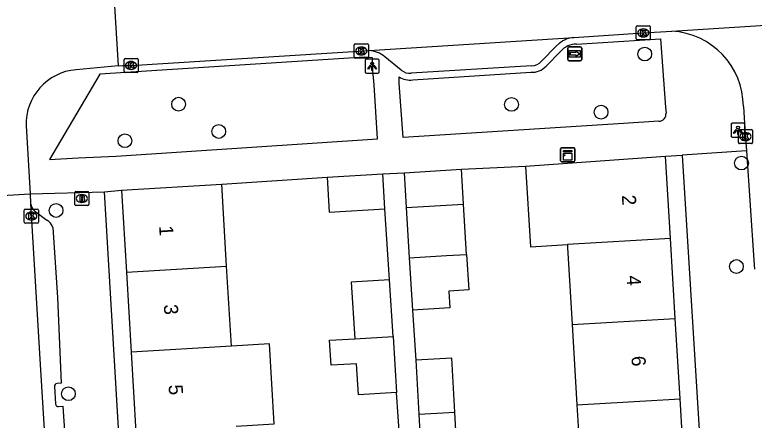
# Model space of a CAD drawing. Extents: x 159053 to 160041, y 380450 to 381422.
# Drawn here: x 159617.1 to 159669.8, y 381157.6 to 381186.4 of the extents above; entities that cross this region are included whole.
import ezdxf

# ---------------------------------------------------------------- set-up
doc = ezdxf.new("R2010")
doc.units = 0
for name, color, linetype in [('IMGEO_Boom', 7, 'Continuous'), ('IMGEO_Brandkraan', 7, 'Continuous'), ('IMGEO_Kast', 7, 'Continuous'), ('IMGEO_Kolk', 7, 'Continuous'), ('IMGEO_Lichtpunt', 7, 'Continuous'), ('IMGEO_Muur', 7, 'Continuous'), ('IMGEO_Pand', 7, 'Continuous'), ('IMGEO_Pand_nummerreeks', 7, 'Continuous'), ('IMGEO_Rijbaan_lokaal_open', 7, 'Continuous'), ('IMGEO_Voetpad_open', 7, 'Continuous'), ('IMGEO_Wegwijzer', 7, 'Continuous')]:
    doc.layers.add(name, color=color, linetype=linetype)

msp = doc.modelspace()

# ---------------------------------------------------------------- linework, layer by layer
at = {"layer": 'IMGEO_Boom'}
for centre in [(159661.974, 381183.616), (159628.803, 381180.048), (159652.491, 381180.038), (159658.866, 381179.482), (159631.657, 381178.111), (159624.98, 381177.449), (159668.854, 381175.862), (159620.082, 381172.496), (159668.496, 381168.51), (159620.956, 381159.472)]:
    msp.add_circle(centre, 0.489, dxfattribs=at)
at = {"layer": 'IMGEO_Brandkraan'}
for p, q in [((159621.413, 381172.919), (159621.413, 381173.771)), ((159621.488, 381173.845), (159622.34, 381173.845)), ((159622.414, 381173.771), (159622.414, 381172.919)), ((159621.901, 381173.625), (159621.926, 381173.625)), ((159622.34, 381172.845), (159621.488, 381172.845)), ((159621.924, 381173.065), (159621.899, 381173.065))]:
    msp.add_line(p, q, dxfattribs=at)
for points in [[(159621.413, 381172.919), (159621.413, 381173.771)], [(159621.488, 381173.845), (159622.34, 381173.845)], [(159622.414, 381173.771), (159622.414, 381172.919)], [(159621.761, 381173.545), (159621.761, 381173.145), (159621.974, 381173.145)], [(159621.992, 381173.545), (159621.761, 381173.545)], [(159621.94, 381173.464), (159621.886, 381173.464), (159621.886, 381173.388)], [(159621.886, 381173.388), (159621.939, 381173.388)], [(159621.948, 381173.312), (159621.886, 381173.312), (159621.886, 381173.231)], [(159621.886, 381173.231), (159621.948, 381173.231)], [(159622.34, 381172.845), (159621.488, 381172.845)]]:
    msp.add_lwpolyline(points, dxfattribs=at)
for centre, radius, start, end in [((159621.49, 381173.769), 0.0765, 91.552, 178.448), ((159621.49, 381173.769), 0.0765, 91.552, 178.448), ((159622.338, 381173.769), 0.0765, 1.552, 88.448), ((159622.338, 381173.769), 0.0765, 1.552, 88.448), ((159621.941, 381173.426), 0.0379, 267.8285, 90.9355), ((159621.949, 381173.271), 0.0404, 269.8759, 90.5077), ((159621.996, 381173.4), 0.145, 59.4692, 91.5367), ((159622.021, 381173.447), 0.0922, 285.5137, 58.1501), ((159622.026, 381173.255), 0.105, 301.3115, 78.989), ((159621.49, 381172.921), 0.0765, 181.552, 268.448), ((159621.49, 381172.921), 0.0765, 181.552, 268.448), ((159621.98, 381173.396), 0.251, 268.6676, 293.5347), ((159622.338, 381172.921), 0.0765, 271.552, 358.448), ((159622.338, 381172.921), 0.0765, 271.552, 358.448)]:
    msp.add_arc(centre, radius, start, end, dxfattribs=at)
for centre, major_axis, ratio, start_param, end_param in [((159621.9, 381173.345), (-0.387, 0.002), 0.722429, 4.712389, 7.853982), ((159621.925, 381173.345), (-0.39, 0.002), 0.717154, 1.570796, 4.712389)]:
    msp.add_ellipse(centre, major_axis=major_axis, ratio=ratio, start_param=start_param, end_param=end_param, dxfattribs=at)
at = {"layer": 'IMGEO_Kast'}
for p, q in [((159656.062, 381176.956), (159656.903, 381176.956)), ((159656.903, 381176.956), (159656.062, 381176.956)), ((159655.987, 381176.031), (159655.987, 381176.872)), ((159655.987, 381176.872), (159655.987, 381176.031)), ((159656.987, 381176.881), (159656.987, 381176.04)), ((159656.987, 381176.04), (159656.987, 381176.881)), ((159656.912, 381175.956), (159656.071, 381175.956)), ((159656.071, 381175.956), (159656.912, 381175.956))]:
    msp.add_line(p, q, dxfattribs=at)
for points in [[(159656.182, 381176.746), (159656.782, 381176.746), (159656.782, 381176.661), (159656.182, 381176.661), (159656.182, 381176.746)], [(159656.182, 381176.571), (159656.782, 381176.571), (159656.782, 381176.082), (159656.182, 381176.082), (159656.182, 381176.571)]]:
    msp.add_lwpolyline(points, dxfattribs=at)
msp.add_circle((159656.266, 381176.42), 0.0377, dxfattribs=at)
for centre, start, end in [((159656.065, 381176.878), 92.4484, 184.2845), ((159656.065, 381176.878), 92.4484, 184.2845), ((159656.909, 381176.878), 2.4484, 94.2845), ((159656.909, 381176.878), 2.4484, 94.2845), ((159656.065, 381176.034), 182.4484, 274.2845), ((159656.065, 381176.034), 182.4484, 274.2845), ((159656.909, 381176.034), 272.4484, 4.2845), ((159656.909, 381176.034), 272.4484, 4.2845)]:
    msp.add_arc(centre, 0.0779, start, end, dxfattribs=at)
at = {"layer": 'IMGEO_Kolk'}
for p, q in [((159661.366, 381184.688), (159661.366, 381185.54)), ((159661.441, 381185.614), (159662.293, 381185.614)), ((159661.854, 381185.394), (159661.879, 381185.394)), ((159662.367, 381185.54), (159662.367, 381184.688)), ((159661.877, 381184.834), (159661.852, 381184.834)), ((159641.301, 381183.406), (159641.301, 381184.258)), ((159641.376, 381184.332), (159642.228, 381184.332)), ((159642.302, 381184.258), (159642.302, 381183.406)), ((159662.293, 381184.614), (159661.441, 381184.614)), ((159641.789, 381184.112), (159641.814, 381184.112)), ((159624.916, 381182.377), (159624.916, 381183.229)), ((159624.991, 381183.303), (159625.843, 381183.303)), ((159625.917, 381183.229), (159625.917, 381182.377)), ((159642.228, 381183.332), (159641.376, 381183.332)), ((159641.812, 381183.552), (159641.787, 381183.552)), ((159625.404, 381183.083), (159625.429, 381183.083)), ((159625.843, 381182.303), (159624.991, 381182.303)), ((159625.427, 381182.523), (159625.402, 381182.523)), ((159668.636, 381177.319), (159668.636, 381178.171)), ((159668.711, 381178.245), (159669.563, 381178.245)), ((159669.124, 381178.025), (159669.149, 381178.025)), ((159669.637, 381178.171), (159669.637, 381177.319)), ((159669.147, 381177.465), (159669.122, 381177.465)), ((159669.563, 381177.245), (159668.711, 381177.245)), ((159617.82, 381171.669), (159617.82, 381172.521)), ((159617.895, 381172.595), (159618.747, 381172.595)), ((159618.308, 381172.375), (159618.333, 381172.375)), ((159618.821, 381172.521), (159618.821, 381171.669)), ((159618.331, 381171.815), (159618.306, 381171.815)), ((159618.747, 381171.595), (159617.895, 381171.595))]:
    msp.add_line(p, q, dxfattribs=at)
for points in [[(159661.366, 381184.688), (159661.366, 381185.54)], [(159661.441, 381185.614), (159662.293, 381185.614)], [(159661.687, 381185.314), (159661.81, 381185.314), (159661.81, 381185.163), (159661.94, 381185.314), (159662.104, 381185.314), (159661.958, 381185.163), (159662.111, 381184.914), (159661.959, 381184.914), (159661.874, 381185.078), (159661.81, 381185.011), (159661.81, 381184.914), (159661.687, 381184.914), (159661.687, 381185.314)], [(159662.367, 381185.54), (159662.367, 381184.688)], [(159641.301, 381183.406), (159641.301, 381184.258)], [(159641.376, 381184.332), (159642.228, 381184.332)], [(159642.302, 381184.258), (159642.302, 381183.406)], [(159662.293, 381184.614), (159661.441, 381184.614)], [(159641.622, 381184.032), (159641.745, 381184.032), (159641.745, 381183.881), (159641.875, 381184.032), (159642.039, 381184.032), (159641.893, 381183.881), (159642.046, 381183.632), (159641.894, 381183.632), (159641.809, 381183.796), (159641.745, 381183.729), (159641.745, 381183.632), (159641.622, 381183.632), (159641.622, 381184.032)], [(159624.916, 381182.377), (159624.916, 381183.229)], [(159624.991, 381183.303), (159625.843, 381183.303)], [(159625.917, 381183.229), (159625.917, 381182.377)], [(159642.228, 381183.332), (159641.376, 381183.332)], [(159625.237, 381183.003), (159625.36, 381183.003), (159625.36, 381182.852), (159625.49, 381183.003), (159625.654, 381183.003), (159625.508, 381182.852), (159625.661, 381182.603), (159625.509, 381182.603), (159625.424, 381182.767), (159625.36, 381182.7), (159625.36, 381182.603), (159625.237, 381182.603), (159625.237, 381183.003)], [(159625.843, 381182.303), (159624.991, 381182.303)], [(159668.636, 381177.319), (159668.636, 381178.171)], [(159668.711, 381178.245), (159669.563, 381178.245)], [(159668.957, 381177.945), (159669.08, 381177.945), (159669.08, 381177.794), (159669.21, 381177.945), (159669.374, 381177.945), (159669.228, 381177.794), (159669.381, 381177.545), (159669.229, 381177.545), (159669.144, 381177.709), (159669.08, 381177.642), (159669.08, 381177.545), (159668.957, 381177.545), (159668.957, 381177.945)], [(159669.637, 381178.171), (159669.637, 381177.319)], [(159669.563, 381177.245), (159668.711, 381177.245)], [(159617.82, 381171.669), (159617.82, 381172.521)], [(159617.895, 381172.595), (159618.747, 381172.595)], [(159618.141, 381172.295), (159618.264, 381172.295), (159618.264, 381172.144), (159618.394, 381172.295), (159618.558, 381172.295), (159618.412, 381172.144), (159618.565, 381171.895), (159618.413, 381171.895), (159618.328, 381172.059), (159618.264, 381171.992), (159618.264, 381171.895), (159618.141, 381171.895), (159618.141, 381172.295)], [(159618.821, 381172.521), (159618.821, 381171.669)], [(159618.747, 381171.595), (159617.895, 381171.595)]]:
    msp.add_lwpolyline(points, dxfattribs=at)
for centre, start, end in [((159661.443, 381185.538), 91.552, 178.448), ((159661.443, 381185.538), 91.552, 178.448), ((159662.291, 381185.538), 1.552, 88.448), ((159662.291, 381185.538), 1.552, 88.448), ((159641.378, 381184.256), 91.552, 178.448), ((159641.378, 381184.256), 91.552, 178.448), ((159642.226, 381184.256), 1.552, 88.448), ((159642.226, 381184.256), 1.552, 88.448), ((159661.443, 381184.69), 181.552, 268.448), ((159661.443, 381184.69), 181.552, 268.448), ((159662.291, 381184.69), 271.552, 358.448), ((159662.291, 381184.69), 271.552, 358.448), ((159624.993, 381183.227), 91.552, 178.448), ((159624.993, 381183.227), 91.552, 178.448), ((159625.841, 381183.227), 1.552, 88.448), ((159625.841, 381183.227), 1.552, 88.448), ((159641.378, 381183.408), 181.552, 268.448), ((159641.378, 381183.408), 181.552, 268.448), ((159642.226, 381183.408), 271.552, 358.448), ((159642.226, 381183.408), 271.552, 358.448), ((159624.993, 381182.379), 181.552, 268.448), ((159624.993, 381182.379), 181.552, 268.448), ((159625.841, 381182.379), 271.552, 358.448), ((159625.841, 381182.379), 271.552, 358.448), ((159668.713, 381178.169), 91.552, 178.448), ((159668.713, 381178.169), 91.552, 178.448), ((159669.561, 381178.169), 1.552, 88.448), ((159669.561, 381178.169), 1.552, 88.448), ((159668.713, 381177.321), 181.552, 268.448), ((159668.713, 381177.321), 181.552, 268.448), ((159669.561, 381177.321), 271.552, 358.448), ((159669.561, 381177.321), 271.552, 358.448), ((159617.897, 381172.519), 91.552, 178.448), ((159617.897, 381172.519), 91.552, 178.448), ((159618.745, 381172.519), 1.552, 88.448), ((159618.745, 381172.519), 1.552, 88.448), ((159617.897, 381171.671), 181.552, 268.448), ((159617.897, 381171.671), 181.552, 268.448), ((159618.745, 381171.671), 271.552, 358.448), ((159618.745, 381171.671), 271.552, 358.448)]:
    msp.add_arc(centre, 0.0765, start, end, dxfattribs=at)
for centre, major_axis, ratio, start_param, end_param in [((159661.853, 381185.114), (-0.387, 0.002), 0.722429, 4.712389, 7.853982), ((159661.878, 381185.114), (-0.39, 0.002), 0.717154, 1.570796, 4.712389), ((159641.788, 381183.832), (-0.387, 0.002), 0.722429, 4.712389, 7.853982), ((159641.813, 381183.832), (-0.39, 0.002), 0.717154, 1.570796, 4.712389), ((159625.403, 381182.803), (-0.387, 0.002), 0.722429, 4.712389, 7.853982), ((159625.428, 381182.803), (-0.39, 0.002), 0.717154, 1.570796, 4.712389), ((159669.123, 381177.745), (-0.387, 0.002), 0.722429, 4.712389, 7.853982), ((159669.148, 381177.745), (-0.39, 0.002), 0.717154, 1.570796, 4.712389), ((159618.307, 381172.095), (-0.387, 0.002), 0.722429, 4.712389, 7.853982), ((159618.332, 381172.095), (-0.39, 0.002), 0.717154, 1.570796, 4.712389)]:
    msp.add_ellipse(centre, major_axis=major_axis, ratio=ratio, start_param=start_param, end_param=end_param, dxfattribs=at)
at = {"layer": 'IMGEO_Lichtpunt'}
for p, q in [((159642.979, 381183.249), (159642.171, 381183.249)), ((159642.979, 381183.249), (159642.171, 381183.249)), ((159642.077, 381183.154), (159642.077, 381182.347)), ((159642.077, 381183.154), (159642.077, 381182.347)), ((159643.073, 381182.347), (159643.073, 381183.154)), ((159643.073, 381182.347), (159643.073, 381183.154)), ((159642.171, 381182.253), (159642.979, 381182.253)), ((159642.171, 381182.253), (159642.979, 381182.253)), ((159668.109, 381178.598), (159668.109, 381177.791)), ((159668.109, 381178.598), (159668.109, 381177.791)), ((159669.011, 381178.693), (159668.203, 381178.693)), ((159669.011, 381178.693), (159668.203, 381178.693)), ((159669.105, 381177.791), (159669.105, 381178.598)), ((159669.105, 381177.791), (159669.105, 381178.598)), ((159668.203, 381177.697), (159669.011, 381177.697)), ((159668.203, 381177.697), (159669.011, 381177.697))]:
    msp.add_line(p, q, dxfattribs=at)
for points in [[(159642.451, 381182.818), (159642.49, 381182.79), (159642.302, 381182.528), (159642.264, 381182.555), (159642.451, 381182.818)], [(159642.553, 381182.77), (159642.6, 381182.77), (159642.6, 381182.448), (159642.553, 381182.448), (159642.553, 381182.77)], [(159642.663, 381182.79), (159642.701, 381182.817), (159642.888, 381182.555), (159642.849, 381182.527), (159642.663, 381182.79)], [(159668.483, 381178.262), (159668.522, 381178.234), (159668.334, 381177.972), (159668.296, 381177.999), (159668.483, 381178.262)], [(159668.585, 381178.214), (159668.632, 381178.214), (159668.632, 381177.892), (159668.585, 381177.892), (159668.585, 381178.214)], [(159668.695, 381178.234), (159668.733, 381178.261), (159668.92, 381177.999), (159668.881, 381177.971), (159668.695, 381178.234)]]:
    msp.add_lwpolyline(points, dxfattribs=at)
for centre in [(159642.576, 381182.952), (159668.608, 381178.396)]:
    msp.add_circle(centre, 0.0994, dxfattribs=at)
for centre, start, end in [((159642.171, 381183.154), 90, 180), ((159642.171, 381183.154), 90, 180), ((159642.979, 381183.154), 0, 90), ((159642.979, 381183.154), 0, 90), ((159642.171, 381182.347), 180, 270), ((159642.171, 381182.347), 180, 270), ((159642.979, 381182.347), 270, 0), ((159642.979, 381182.347), 270, 360), ((159668.203, 381178.598), 90, 180), ((159668.203, 381178.598), 90, 180), ((159669.011, 381178.598), 0, 90), ((159669.011, 381178.598), 0, 90), ((159668.203, 381177.791), 180, 270), ((159668.203, 381177.791), 180, 270), ((159669.011, 381177.791), 270, 0), ((159669.011, 381177.791), 270, 360)]:
    msp.add_arc(centre, 0.0946, start, end, dxfattribs=at)
at = {"layer": 'IMGEO_Muur'}
for points in [[(159648.932, 381175.423), (159653.49, 381175.642)], [(159631.871, 381174.365), (159639.37, 381174.854)]]:
    msp.add_lwpolyline(points, dxfattribs=at)
at = {"layer": 'IMGEO_Pand'}
for points in [[(159653.49, 381175.642), (159663.457, 381176.354)], [(159663.805, 381170.511), (159663.457, 381176.354)], [(159644.849, 381175.18), (159648.932, 381175.423)], [(159649.08, 381172.947), (159648.932, 381175.423)], [(159653.49, 381175.642), (159653.831, 381169.92), (159656.466, 381170.076)], [(159639.37, 381174.854), (159643.327, 381175.09)], [(159639.37, 381174.854), (159639.518, 381172.385), (159643.475, 381172.621)], [(159643.475, 381172.621), (159643.327, 381175.09)], [(159644.849, 381175.18), (159644.996, 381172.704)], [(159624.736, 381173.94), (159631.871, 381174.365)], [(159632.218, 381168.53), (159631.871, 381174.365)], [(159624.736, 381173.94), (159625.084, 381168.105)], [(159644.996, 381172.704), (159649.08, 381172.947)], [(159644.996, 381172.704), (159645.214, 381169.126)], [(159649.293, 381169.374), (159649.08, 381172.947)], [(159663.805, 381170.511), (159656.466, 381170.076)], [(159656.466, 381170.076), (159656.478, 381169.868), (159656.805, 381164.38)], [(159664.144, 381164.814), (159663.805, 381170.511)], [(159645.214, 381169.126), (159647.873, 381169.288), (159649.293, 381169.374)], [(159645.214, 381169.126), (159645.44, 381165.401)], [(159649.293, 381169.374), (159649.444, 381166.851), (159648.026, 381166.764), (159648.099, 381165.563), (159645.44, 381165.401)], [(159625.084, 381168.105), (159632.218, 381168.53)], [(159632.557, 381162.845), (159632.218, 381168.53)], [(159625.084, 381168.105), (159625.422, 381162.42)], [(159643.801, 381167.563), (159641.089, 381167.388), (159641.347, 381163.381)], [(159644.06, 381163.53), (159643.801, 381167.563)], [(159656.805, 381164.38), (159664.144, 381164.814)], [(159664.484, 381159.118), (159664.144, 381164.814)], [(159656.805, 381164.38), (159657.144, 381158.683)], [(159644.315, 381159.567), (159641.604, 381159.392), (159641.461, 381161.602), (159639.646, 381161.494), (159639.54, 381163.273), (159641.347, 381163.381)], [(159641.347, 381163.381), (159644.06, 381163.53)], [(159644.06, 381163.53), (159644.315, 381159.567)], [(159632.557, 381162.845), (159625.422, 381162.42)], [(159632.896, 381157.16), (159635.606, 381157.321), (159635.267, 381163.006), (159632.557, 381162.845)], [(159625.422, 381162.42), (159625.761, 381156.735)], [(159648.446, 381158.168), (159648.232, 381162.004), (159645.675, 381161.861)], [(159645.675, 381161.861), (159645.89, 381158.016)], [(159657.144, 381158.683), (159664.484, 381159.118)], [(159664.823, 381153.421), (159664.484, 381159.118)], [(159657.144, 381158.683), (159657.483, 381152.986)], [(159645.89, 381158.016), (159648.446, 381158.168)], [(159645.89, 381158.016), (159646.131, 381153.714)], [(159646.131, 381153.714), (159648.687, 381153.857), (159648.446, 381158.168)]]:
    msp.add_lwpolyline(points, dxfattribs=at)
at = {"layer": 'IMGEO_Rijbaan_lokaal_open'}
for points in [[(159624.153, 381188.6), (159624.501, 381182.778)], [(159663.892, 381185.24), (159678.008, 381186.129)], [(159642.356, 381183.868), (159656.922, 381184.795)], [(159656.922, 381184.795), (159661.867, 381185.115), (159663.892, 381185.24)], [(159624.501, 381182.778), (159624.83, 381182.801), (159625.418, 381182.804), (159642.356, 381183.868)], [(159624.501, 381182.778), (159621.509, 381182.501)], [(159668.988, 381179.879), (159669.128, 381177.892), (159669.207, 381176.73)], [(159617.947, 381178.518), (159618.238, 381173.678)], [(159669.207, 381176.73), (159669.733, 381168.961), (159669.776, 381168.312)], [(159614.219, 381173.436), (159618.238, 381173.678)], [(159618.238, 381173.678), (159618.267, 381172.995)], [(159618.267, 381172.995), (159618.959, 381161.536), (159620.639, 381134.237)]]:
    msp.add_lwpolyline(points, dxfattribs=at)
for centre, radius, start, end in [((159663.603, 381179.863), 5.385, 0.1706, 86.926), ((159621.835, 381178.625), 3.89, 94.814, 181.5734)]:
    msp.add_arc(centre, radius, start, end, dxfattribs=at)
at = {"layer": 'IMGEO_Voetpad_open'}
for points in [[(159655.904, 381184.384), (159655.674, 381184.177), (159654.627, 381183.103)], [(159657.12, 381184.324), (159663.098, 381184.701), (159663.454, 381179.833), (159663.484, 381179.402)], [(159654.952, 381182.753), (159655.979, 381183.804)], [(159642.707, 381181.431), (159642.63, 381182.446), (159642.595, 381183.335), (159642.038, 381183.384), (159623.185, 381182.193), (159619.615, 381176.12), (159621.642, 381176.225), (159624.362, 381176.366), (159642.948, 381177.576), (159642.707, 381181.431)], [(159644.639, 381182.473), (159643.482, 381183.417)], [(159653.924, 381182.782), (159645.356, 381182.244)], [(159645.461, 381181.771), (159653.869, 381182.321)], [(159644.494, 381181.538), (159644.487, 381181.998)], [(159662.985, 381178.835), (159660.465, 381178.682), (159644.769, 381177.68), (159644.494, 381181.538)], [(159663.457, 381176.354), (159664.635, 381176.427)], [(159669.207, 381176.73), (159664.635, 381176.427)], [(159664.635, 381176.427), (159667.199, 381135.088)], [(159648.932, 381175.423), (159653.49, 381175.642)], [(159631.871, 381174.365), (159639.37, 381174.854)], [(159643.327, 381175.09), (159644.849, 381175.18)], [(159618.238, 381173.678), (159623.525, 381173.81)], [(159623.525, 381173.81), (159624.736, 381173.94)], [(159625.978, 381132.627), (159623.525, 381173.81)], [(159618.539, 381172.467), (159619.425, 381171.811)], [(159643.801, 381167.563), (159643.475, 381172.621)], [(159619.859, 381171.279), (159620.184, 381166.303), (159620.441, 381160.213), (159620.148, 381160.193)], [(159645.44, 381165.401), (159645.675, 381161.861)], [(159619.962, 381159.98), (159620.047, 381158.743)], [(159644.535, 381156.153), (159644.315, 381159.567)], [(159620.26, 381158.557), (159620.553, 381158.577), (159621.343, 381147.003), (159621.05, 381146.983)]]:
    msp.add_lwpolyline(points, dxfattribs=at)
for centre, radius, start, end in [((159657.109, 381182.867), 1.937, 95.5271, 128.444), ((159657.119, 381182.814), 1.51, 89.9762, 139.0252), ((159642.185, 381181.81), 2.065, 51.0901, 85.2544), ((159653.959, 381183.669), 1.351, 266.1909, 317.3024), ((159653.872, 381183.826), 1.045, 272.8395, 316.2448), ((159645.281, 381183.247), 1.006, 230.3173, 274.2572), ((159645.308, 381183.316), 1.553, 238.0968, 275.6649), ((159662.967, 381179.354), 0.519, 271.9639, 5.336), ((159619.156, 381173.119), 0.898, 187.9398, 226.5708), ((159618.977, 381171.002), 0.925, 17.4197, 60.9947), ((159620.162, 381159.993), 0.2, 93.9405, 183.802), ((159620.247, 381158.757), 0.2, 183.9405, 273.802)]:
    msp.add_arc(centre, radius, start, end, dxfattribs=at)
at = {"layer": 'IMGEO_Wegwijzer'}
for p, q in [((159656.495, 381183.235), (159656.495, 381184.035)), ((159656.495, 381184.035), (159656.495, 381183.235)), ((159656.595, 381184.135), (159657.385, 381184.135)), ((159657.385, 381184.135), (159656.595, 381184.135)), ((159657.485, 381184.035), (159657.485, 381183.235)), ((159657.485, 381183.235), (159657.485, 381184.035)), ((159657.385, 381183.135), (159656.595, 381183.135)), ((159656.595, 381183.135), (159657.385, 381183.135))]:
    msp.add_line(p, q, dxfattribs=at)
for points in [[(159656.596, 381183.867), (159657.384, 381183.867), (159657.384, 381183.403), (159656.596, 381183.403), (159656.596, 381183.867)], [(159656.661, 381183.719), (159656.661, 381183.635), (159656.661, 381183.551), (159657.072, 381183.551), (159657.072, 381183.468), (159657.319, 381183.635), (159657.072, 381183.802), (159657.072, 381183.719), (159656.661, 381183.719)]]:
    msp.add_lwpolyline(points, dxfattribs=at)
for centre, start, end in [((159656.595, 381184.035), 90, 180), ((159656.595, 381184.035), 90, 180), ((159657.385, 381184.035), 0, 90), ((159657.385, 381184.035), 360, 90), ((159656.595, 381183.235), 180, 270), ((159656.595, 381183.235), 180, 270), ((159657.385, 381183.235), 270, 0), ((159657.385, 381183.235), 270, 0)]:
    msp.add_arc(centre, 0.1, start, end, dxfattribs=at)

# ---------------------------------------------------------------- texts
at = {"layer": 'IMGEO_Pand_nummerreeks'}
for s, rotation, p in [('2', 273.4089, (159660.338, 381173.575)), ('1', 273.4098, (159627.412, 381171.395)), ('4', 273.4089, (159660.678, 381167.852)), ('3', 273.4098, (159627.746, 381165.799)), ('6', 273.4089, (159661.019, 381162.131)), ('5', 273.4098, (159628.086, 381160.089))]:
    msp.add_text(s, height=1, rotation=rotation, dxfattribs=at).set_placement(p)

doc.saveas('drawing.dxf')
